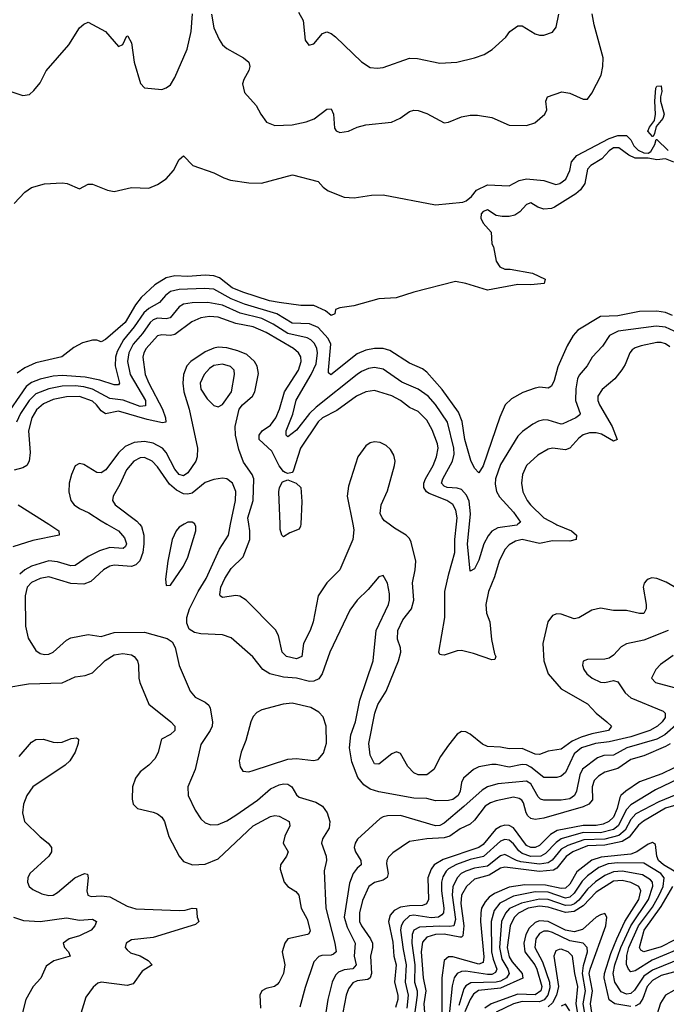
# Model space of a CAD drawing. Header units: inches. Extents: x 884549 to 1028252, y 526810 to 653624.
# Tile 836 of 1056: x 972435 to 975414, y 627788 to 632325. Entities that reach past the tile are written whole.
import ezdxf

# ---------------------------------------------------------------- set-up
doc = ezdxf.new("R2010")
doc.units = ezdxf.units.IN
doc.header["$MEASUREMENT"] = 0
doc.layers.add('A9672', color=7, linetype='Continuous')
doc.layers.add('A9673', color=7, linetype='Continuous')

msp = doc.modelspace()

# ---------------------------------------------------------------- linework, layer by layer
at = {"layer": 'A9672', "color": 5}
for points, elevation in [([(972568.9, 630000), (972615.8, 629970), (972616.9, 629950), (972495.1, 629924.9), (972403.6, 629896.4)], 2180), ([(972837.2, 630000), (972890.3, 629970.3), (972917.8, 629937.8), (972927.5, 629910), (972922.3, 629897.7), (972911.2, 629888.8), (972850, 629892.1), (972802.5, 629877.5), (972750, 629852), (972690, 629809.5), (972670, 629808.2), (972610, 629827.4), (972570, 629831), (972490, 629806.8), (972458.6, 629790), (972435.1, 629770)], 2220), ([(972987, 630000), (972995.9, 629990), (973007.5, 629950), (973007.7, 629910), (973002.6, 629870), (972988.1, 629831.9), (972970, 629813.3), (972950, 629805.2), (972870, 629811.8), (972850, 629806.6), (972821.8, 629790), (972763.3, 629736.7), (972730, 629723.6), (972670, 629727.1), (972570, 629757), (972530, 629749.4), (972490, 629731.3), (972468.8, 629710), (972460.6, 629670), (972462, 629530), (972474.9, 629474.9), (972510, 629418.3), (972530, 629404.6), (972550, 629399.1), (972570, 629400.9), (972590, 629410.9), (972650, 629466), (972670, 629476.3), (972750, 629491.8), (972810, 629482.5), (972870, 629501.7), (973010, 629502.5), (973113.9, 629473.9), (973138, 629458), (973151.6, 629431.6), (973170.3, 629349.7), (973220.3, 629230), (973243.4, 629203.4), (973290, 629180.7), (973306.6, 629166.6), (973312.7, 629152.7), (973323, 629090), (973322, 629070), (973313.2, 629050), (973270, 628985.1), (973242.9, 628870), (973210.2, 628790), (973211.3, 628750), (973242.9, 628682.9), (973270, 628642), (973290, 628624.6), (973315.1, 628615.1), (973350, 628615.8), (973390, 628632.8), (973430, 628659.2), (973530, 628728.5), (973590, 628780.1), (973630, 628799.1), (973650, 628803.6), (973670, 628802.3), (973688.1, 628790), (973710, 628752.7), (973722.7, 628742.7), (973799.2, 628719.2), (973830, 628701), (973850.8, 628670), (973864.1, 628630), (973860, 628600), (973830.2, 628550), (973826, 628530), (973847.1, 628470), (973848, 628450), (973837.1, 628402.9), (973845.1, 628230), (973886.9, 628070), (973892.3, 628030), (973881.4, 628018.6), (973870, 628014.4), (973827.1, 628012.9), (973812.6, 628007.4), (973790, 627983.6), (973750, 627865.6), (973725.6, 627774.4)], 2240), ([(973193, 630000), (973170, 629986.9), (973155.3, 629970), (973137.8, 629930), (973116.9, 629830), (973106.7, 629746.7), (973110, 629718), (973130, 629718.8), (973190, 629806.4), (973210, 629848), (973246.6, 629970), (973247, 629990), (973242.2, 630000)], 2260), ([(975422, 629510), (975310, 629465.2), (975230, 629449), (975205.6, 629434.4), (975170, 629396.9), (975150, 629383.5), (975130, 629377.7), (975050, 629376.9), (975030.4, 629369.6), (975026.9, 629350), (975033.1, 629330), (975047.9, 629310), (975071.5, 629290), (975110, 629272.1), (975130, 629270.7), (975170, 629279.4), (975190, 629274.4), (975223.6, 629223.6), (975250, 629200.1), (975399, 629139), (975408.4, 629130), (975408.2, 629110), (975395, 629090), (975373.6, 629070), (975338.4, 629050), (975250, 629020.8), (975150, 628996.9), (975087.1, 628990), (975023, 628970), (974990, 628941.7), (974950, 628856.5), (974930, 628838.3), (974910, 628832.4), (974850, 628832.9), (974790, 628881.1), (974770, 628891.7), (974750, 628892.6), (974690, 628880.7), (974630, 628892.9), (974610, 628892.3), (974550, 628881.8), (974525.2, 628870), (974479.8, 628830), (974469.5, 628810), (974464.3, 628770), (974455.3, 628750), (974430, 628731.3), (974410, 628726.7), (974350, 628725.6), (974310, 628736.1), (974250, 628737.9), (974090, 628767.5), (974050, 628779.4), (974019.6, 628799.6), (973993.1, 628833.1), (973965.7, 628905.7), (973954.4, 628970), (973960.3, 629030), (973981.5, 629090), (974002, 629190), (974064, 629370), (974077.5, 629510), (974133.3, 629630), (974138.3, 629650), (974139, 629679), (974130, 629728.7), (974110, 629764), (974090, 629757.2), (974040.7, 629699.3), (973990.3, 629650), (973955.9, 629604.1), (973864.1, 629410), (973829, 629310), (973813, 629287), (973790, 629276.1), (973770, 629275.3), (973710, 629290.9), (973650, 629295.9), (973586.6, 629310), (973555.6, 629330), (973509, 629389), (973410, 629476), (973370, 629489.8), (973270, 629494.4), (973241.1, 629501.1), (973216.2, 629516.2), (973204.8, 629544.8), (973205.4, 629570), (973217.3, 629610), (973256.6, 629690), (973294.6, 629750), (973355.6, 629884.4), (973396.4, 629950), (973406.8, 630000)], 2240), ([(973969.4, 630000), (973974.6, 629974.6), (973970.2, 629930), (973910.2, 629790), (973850, 629729.8), (973809.7, 629670.3), (973787.5, 629550), (973773.3, 629510), (973742.5, 629450), (973734.1, 629390), (973710, 629379.1), (973664.5, 629390), (973643.8, 629410), (973626.9, 629486.9), (973613.1, 629513.1), (973478.7, 629650), (973449.2, 629669.2), (973430, 629671), (973370, 629662.6), (973358.5, 629670), (973356.8, 629676.8), (973361.9, 629710), (973379.9, 629750), (973410, 629795.7), (973465, 629850), (973494.6, 629930), (973495.7, 629970), (973491.1, 630000)], 2220), ([(973729.8, 630000), (973729.3, 629990.7), (973723, 629977), (973679.3, 629960.7), (973650, 629941.6), (973642.4, 629950), (973635.5, 629975.6), (973634.7, 630000)], 2180), ([(975450, 629711), (975412.9, 629732.9), (975369.3, 629750.7), (975347.4, 629752.6), (975330, 629747.4), (975320.9, 629739.1), (975311.7, 629728.3), (975306.6, 629710), (975320.4, 629630), (975320.9, 629610), (975310.6, 629589.4), (975290, 629588.1), (975230, 629602.2), (975170, 629601.8), (975110, 629612.9), (975070, 629604.8), (975011.5, 629568.5), (974990, 629563.8), (974930, 629585.7), (974910, 629586.9), (974890, 629579.7), (974868.1, 629550), (974845.6, 629450), (974850.1, 629369.9), (974869.6, 629310), (974930, 629242), (975050, 629171.9), (975090.2, 629130), (975140.2, 629090), (975161.5, 629070), (975147.6, 629050), (975070, 629033.9), (975021.5, 629018.5), (974979.7, 629000.3), (974930, 628963.2), (974870, 628954.9), (974830, 628939.6), (974810, 628940.6), (974750, 628966.5), (974690, 628965.5), (974650, 628973.4), (974590, 628975.8), (974567.2, 628987.2), (974510, 629033.1), (974490, 629043.1), (974470, 629045.1), (974450, 629032.8), (974410, 628982.2), (974372.8, 628930), (974342.2, 628870), (974310, 628845.2), (974270, 628845), (974250, 628854.5), (974223, 628883), (974190, 628943.1), (974170.6, 628950.6), (974150, 628941.6), (974090, 628894.3), (974070, 628895.9), (974050, 628935.8), (974043.3, 628990), (974071.5, 629130), (974085.3, 629170), (974123.9, 629230), (974180.4, 629370), (974190.4, 629410.4), (974189.3, 629430), (974175.7, 629470), (974177.5, 629510), (974200.6, 629559.4), (974239.4, 629610), (974250.7, 629650), (974244.7, 629730), (974256.9, 629790), (974259.6, 629830), (974237.9, 629917.9), (974230, 629934.5), (974215.3, 629950), (974161.2, 629981.2), (974137, 630000)], 2220), ([(974905.2, 630000), (974910, 629997.4), (974977.3, 629970), (975000.2, 629950), (974998, 629930), (974970, 629921.4), (974890, 629923.2), (974830, 629911.6), (974750, 629929), (974718.6, 629921.4), (974690, 629905.7), (974670, 629884.1), (974643.6, 629830), (974622.5, 629757.5), (974595.4, 629690), (974583.1, 629630), (974585.7, 629590), (974600.6, 629550), (974609.1, 629469.1), (974622.3, 629402.3), (974628.5, 629390), (974623.5, 629376.5), (974610, 629375.4), (974525, 629405), (974470, 629418.6), (974450, 629417.2), (974390, 629397.4), (974377.5, 629397.5), (974370, 629399.7), (974366.2, 629410), (974394.1, 629570), (974393.6, 629690), (974411.2, 629771.2), (974440.1, 629870), (974440.3, 629930), (974447.2, 630000)], 2180), ([(974730.5, 630000), (974725, 629995), (974637.1, 629982.9), (974610, 629967.8), (974592.9, 629947.1), (974573.4, 629910), (974550, 629834.7), (974530, 629795.1), (974510, 629784), (974497.6, 629910), (974506.6, 630000)], 2160), ([(972366.6, 629246.6), (972475.7, 629264.3), (972630, 629269.4), (972690, 629296.6), (972736.4, 629303.6), (972770, 629315.5), (972828.1, 629371.9), (972870, 629397.5), (972910, 629405), (972950, 629397.7), (972962.3, 629390), (972977.5, 629370), (972983, 629350), (972983.2, 629290), (972988.1, 629270), (973030, 629170.3), (973131.9, 629090), (973149.3, 629070), (973150.2, 629050), (973130, 629030.8), (973088.4, 629010), (973072.7, 628950), (973058.9, 628921.1), (973030.2, 628889.8), (972990, 628859.6), (972968.5, 628830), (972954.9, 628790), (972953.5, 628733.5), (972957.6, 628710), (972977.3, 628690), (973050, 628673.5), (973070, 628665), (973089.6, 628649.6), (973101.7, 628630), (973121.7, 628561.7), (973170.1, 628470.1), (973190, 628446), (973231, 628431), (973290, 628432.8), (973350, 628457.5), (973510, 628610.1), (973590, 628653.2), (973610, 628658.5), (973630, 628654), (973676.5, 628630), (973680.2, 628610), (973656.9, 628563.1), (973649.3, 628530), (973671.6, 628490), (973664.9, 628470), (973636.2, 628430), (973635.2, 628410), (973652.8, 628350), (973670.3, 628330), (973707.6, 628307.6), (973720.2, 628290), (973731.2, 628230), (973759.4, 628179.4), (973773.6, 628126.4), (973766.9, 628113.1), (973760.4, 628110), (973670.4, 628090), (973655.9, 628070), (973644.1, 628030), (973656.1, 627970), (973650.1, 627930), (973630.6, 627889.4), (973620.9, 627879.1), (973609.5, 627870.5), (973570, 627860.3), (973550, 627849.6), (973540.6, 627830), (973543.9, 627770)], 2220), ([(975445.4, 629394.6), (975387.1, 629352.9), (975365.6, 629330), (975345.5, 629290), (975364.4, 629270), (975450, 629247.2)], 2260), ([(975470, 629084.2), (975406.9, 629030), (975370, 629010.2), (975232.4, 628970), (975170, 628936.1), (975126, 628934), (975096.8, 628923.2), (975028.2, 628871.8), (975015.4, 628844.6), (975000.5, 628770), (974990.3, 628749.7), (974970, 628734.9), (974928.6, 628728.6), (974850, 628728.8), (974833.4, 628733.4), (974823.3, 628743.3), (974790, 628803.4), (974770, 628816), (974636.9, 628803.1), (974590.7, 628789.3), (974564.8, 628775.2), (974481.5, 628698.5), (974390, 628622.6), (974370, 628611.5), (974350, 628610.7), (974190, 628658.1), (974130, 628655.9), (974110, 628652.4), (974095.9, 628644.1), (973991.8, 628548.2), (973980.2, 628530), (973975.8, 628510), (973981.3, 628490), (974006.4, 628450), (974007.6, 628430), (973990, 628415.3), (973970.8, 628390), (973953.6, 628346.4), (973929.7, 628190), (973943.1, 628143.1), (973980.6, 628070), (973975.7, 628010), (973985.8, 627970), (973969.2, 627950.8), (973930, 627945.9), (973903.7, 627936.3), (973890, 627921.8), (973874.8, 627890), (973855.3, 627810), (973842.2, 627730)], 2260), ([(972432, 628930), (972490, 628995.5), (972510, 629008.1), (972544.7, 629010), (972590, 628995.8), (972610, 628994), (972630, 628996), (972672.1, 629012.1), (972696.3, 629016.3), (972706.4, 629010), (972704.1, 628990), (972690, 628949.8), (972665.7, 628910), (972644.6, 628890), (972496.4, 628790), (972468.6, 628750), (972451.9, 628710), (972447.9, 628670), (972457, 628630), (972530, 628558.8), (972566, 628530), (972581.1, 628510), (972582, 628490), (972569.1, 628470), (972482, 628390), (972472, 628370), (972470.4, 628350), (972479.5, 628330), (972496.4, 628316.4), (972537, 628297), (972568.6, 628288.6), (972590, 628291.1), (972610, 628302.7), (972689.5, 628370.5), (972734, 628390), (972748, 628388), (972750.3, 628370.3), (972743.7, 628310), (972748.4, 628290), (972763.8, 628283.8), (972810, 628288.2), (972850, 628282.3), (972930, 628240.4), (972970, 628227.7), (973170, 628219.9), (973198.1, 628221.9), (973230, 628231.2), (973248.8, 628228.8), (973252.6, 628190), (973259.6, 628170), (973244.8, 628155.2), (973050, 628096.2), (972950, 628085.1), (972925.3, 628070), (972921.1, 628050), (972930, 628038.4), (972945.5, 628025.5), (972990, 628011.4), (973026.7, 627990), (973045.5, 627970), (972999.7, 627940.3), (972957.3, 627882.7), (972930, 627874.5), (972810.2, 627889.8), (972794.4, 627885.6), (972773.6, 627866.4), (972739.4, 627820.6), (972712.8, 627730)], 2180), ([(975431.5, 628988.5), (975410, 628975.9), (975310, 628933.3), (975250, 628916.2), (975190, 628875), (975130, 628858.2), (975100.7, 628839.3), (975081.4, 628818.6), (975072.5, 628790), (975073, 628730), (975056.1, 628710), (975030, 628697.4), (974850, 628645), (974810, 628639.9), (974790, 628643.7), (974776.5, 628656.5), (974767.6, 628670), (974756.3, 628716.3), (974748.9, 628728.9), (974736.5, 628736.5), (974710, 628741.9), (974630, 628726.1), (974603.8, 628716.2), (974579.9, 628700.1), (974530, 628636.2), (974510, 628617.5), (974463.6, 628596.4), (974416.7, 628563.3), (974390, 628554.2), (974310.1, 628549.9), (974230, 628537.8), (974154.2, 628485.8), (974134.5, 628465.5), (974126.1, 628450), (974124.8, 628435.2), (974132.4, 628390), (974127.9, 628372.1), (974110, 628359.2), (974070, 628348.3), (974043.3, 628330), (974014.3, 628265.7), (974000.6, 628210), (974001.1, 628170), (974009.4, 628150), (974051.7, 628090), (974060.9, 628070), (974060.9, 628050), (974050.4, 628010), (974055.1, 627930), (974049.8, 627910.2), (974038.7, 627901.3), (973990, 627895.7), (973970, 627886.8), (973950, 627859.1), (973939.1, 627830), (973923.8, 627750)], 2280), ([(975450, 628877.6), (975393.6, 628850), (975290, 628813.6), (975227.1, 628770), (975204.1, 628750), (975199.4, 628740.6), (975187, 628690), (975170.8, 628650), (975149.1, 628630), (975122.2, 628617.8), (975090, 628611), (975030, 628611.9), (974911.3, 628588.7), (974880.9, 628570), (974830, 628519.3), (974810, 628510), (974790, 628510.2), (974770, 628520.2), (974710, 628600.3), (974690, 628611.8), (974670, 628613.1), (974650, 628607.3), (974627.3, 628592.7), (974570, 628524.9), (974550, 628509.7), (974385.2, 628454.8), (974344.6, 628430), (974330.4, 628410), (974315.5, 628370), (974317.6, 628270), (974308.5, 628250), (974290, 628242.3), (974230, 628241.8), (974190, 628235.4), (974160.4, 628219.6), (974141, 628199), (974134, 628170), (974154.1, 628074.1), (974159.3, 628010), (974169.8, 627970), (974160.9, 627890), (974176.6, 627830), (974176.9, 627810), (974166.8, 627773.2)], 2320), ([(975470, 628827), (975364.1, 628775.9), (975250, 628706.3), (975230, 628684.7), (975191.7, 628610), (975170, 628592.8), (975110, 628578.3), (975030, 628579.3), (974930.1, 628550), (974906.1, 628533.9), (974857.7, 628482.3), (974835.6, 628470), (974790, 628469.5), (974750, 628483.1), (974734.5, 628494.5), (974710, 628527.4), (974690, 628544.6), (974670, 628547.1), (974650, 628539.2), (974571.7, 628468.3), (974510, 628454.6), (974447.9, 628432.1), (974410, 628411.8), (974399.1, 628400.9), (974384.5, 628375.5), (974378.2, 628350), (974378.4, 628310), (974389.4, 628230), (974388.1, 628210), (974380.3, 628199.7), (974364.4, 628190), (974330, 628185.9), (974250, 628198), (974230, 628195.1), (974202.7, 628170), (974193, 628150), (974189.8, 628130), (974200.8, 628040.8), (974215.6, 627970), (974210, 627890), (974224, 627830), (974217.7, 627770)], 2340), ([(975510, 628775.3), (975379.1, 628720.9), (975273.9, 628666.1), (975250, 628639.9), (975224, 628590), (975195.1, 628564.9), (975130, 628548.1), (975034.4, 628545.6), (974960.3, 628519.7), (974930, 628501.9), (974887.3, 628452.7), (974870, 628439.8), (974830, 628432.9), (974744.2, 628444.2), (974723.7, 628450), (974670, 628477.4), (974650, 628471.5), (974590, 628424.8), (974530, 628415.7), (974490, 628401.2), (974469.2, 628390), (974450, 628370.8), (974430.3, 628329.7), (974426.6, 628290), (974441.9, 628178.1), (974434.5, 628150), (974414.3, 628145.7), (974370, 628147.7), (974277.5, 628142.5), (974250, 628129), (974243.1, 628110), (974241, 628070), (974255.3, 627970), (974254.3, 627890), (974265.7, 627850), (974266.2, 627830), (974251.8, 627730)], 2360), ([(975490, 628715.2), (975410, 628691.7), (975308.1, 628631.9), (975286, 628614), (975242.4, 628557.6), (975210, 628537.3), (975130, 628520.4), (975050, 628518.4), (974982.9, 628490), (974951.8, 628468.2), (974910, 628414.4), (974894.8, 628405.2), (974830, 628399.5), (974670, 628420.1), (974650, 628414.5), (974597.3, 628382.7), (974530, 628364.5), (974492.6, 628330), (974469.6, 628290), (974467.8, 628252.2), (974480.7, 628150), (974476.1, 628103.9), (974470, 628097.5), (974462.6, 628097.4), (974390, 628110.3), (974350, 628109.1), (974310, 628097.1), (974290, 628074.3), (974285, 628030), (974293.6, 627910), (974305.5, 627850), (974297.2, 627790), (974300.6, 627730)], 2380), ([(975450, 628401.2), (975400.9, 628430), (975378.2, 628450), (975369.3, 628470), (975363.7, 628523.7), (975350, 628533.7), (975330, 628525.9), (975277.4, 628490), (975250, 628479.5), (975114, 628466), (975070, 628451.7), (975002.2, 628397.8), (974970, 628341.7), (974950, 628322.5), (974930, 628321), (974856.5, 628336.5), (974762.4, 628337.6), (974690, 628326.8), (974622.2, 628297.8), (974598.2, 628281.8), (974579.3, 628260.7), (974563.1, 628230), (974559.3, 628210), (974558.4, 628170), (974573.2, 628006.8), (974570, 627980.5), (974550, 627972.9), (974430, 628007.2), (974410, 628007.2), (974390.4, 627989.5), (974379.7, 627910), (974378.9, 627730)], 2420), ([(975510, 628059.2), (975348.7, 627991.3), (975270, 627941.8), (975250, 627937.6), (975239.3, 627950), (975231, 627971), (975232.3, 628012.3), (975240.7, 628050), (975284.9, 628150), (975350, 628235.6), (975381.4, 628290), (975398.6, 628330), (975403.7, 628370), (975387.9, 628390), (975310, 628438.3), (975190, 628439.5), (975145.4, 628434.6), (975102.2, 628417.8), (975050, 628379.8), (975025.5, 628354.5), (974990, 628299.2), (974970, 628281.4), (974950, 628277.1), (974870, 628304.1), (974810, 628306.1), (974710, 628285.4), (974646.2, 628253.8), (974620, 628220), (974607.1, 628170), (974608.3, 628030), (974615.6, 627995.6), (974632.8, 627950), (974626.3, 627933.7), (974610, 627925.3), (974590, 627924.4), (974490, 627940.6), (974470, 627939.3), (974450.1, 627929.9), (974436.1, 627910), (974426.6, 627873.4), (974410.9, 627710)], 2440), ([(975490, 628002.6), (975350, 627945.3), (975310, 627917.2), (975267.5, 627852.5), (975250, 627838.2), (975230, 627834.4), (975205.2, 627845.2), (975176.8, 627890), (975169.3, 627930), (975176.9, 627970), (975203.5, 628050), (975249.6, 628150), (975331.2, 628270), (975352.3, 628332.3), (975349.9, 628350), (975341.1, 628361.1), (975304.2, 628384.2), (975210, 628400.5), (975170, 628398), (975130, 628381.8), (975087.3, 628352.7), (975050, 628318.9), (975010, 628267.8), (974990.1, 628250), (974975.3, 628244.7), (974950, 628243.2), (974870, 628270.7), (974830, 628272.5), (974746.1, 628253.9), (974691.5, 628228.5), (974672.5, 628207.5), (974655.2, 628170), (974645.3, 628050), (974656.1, 627996.1), (974684, 627950), (974690.1, 627930), (974677.7, 627910), (974650, 627894.1), (974630, 627889.3), (974513.6, 627886.4), (974490, 627873.2), (974480.8, 627859.2), (974457.3, 627782.7)], 2460), ([(975250, 627777.8), (975177, 627790), (975150, 627808.7), (975127.7, 627910), (975129, 627930), (975157.9, 628022.1), (975186, 628090), (975223.4, 628170), (975286.7, 628270), (975296, 628310), (975286.6, 628330), (975249.7, 628349.7), (975210, 628358.6), (975170, 628354.6), (975090, 628304.2), (975030, 628241.7), (974990, 628214.8), (974950, 628210.1), (974870, 628235.6), (974830, 628239.9), (974776.8, 628230), (974733, 628207), (974712.9, 628187.1), (974694.7, 628150), (974681.3, 628050), (974690, 628006.2), (974703.5, 627983.5), (974750.3, 627930), (974752.2, 627907.8), (974650, 627861.7), (974549, 627851), (974525.2, 627834.8), (974509.6, 627810.4), (974486.3, 627753.7)], 2480), ([(975450, 628083.7), (975390, 628052.2), (975309.9, 628029.9), (975297, 628037), (975290.6, 628050), (975311.7, 628130), (975390, 628238.1), (975443.7, 628330)], 2420), ([(972406, 628190), (972453.4, 628173.4), (972530, 628169.2), (972650, 628185.6), (972710, 628175.3), (972770, 628179.3), (972788.5, 628170), (972780.6, 628150), (972764, 628130), (972710, 628103.4), (972662.6, 628090), (972635.6, 628070), (972640.9, 628050), (972659.5, 628030), (972667.7, 628010), (972592.1, 627988), (972556.5, 627963.5), (972532, 627908), (972497.4, 627870), (972463.1, 627810), (972448.5, 627750)], 2160), ([(975070.4, 627750), (975064.4, 627790), (975073.5, 627850), (975058.7, 627930), (975062.4, 627950), (975134.7, 628150), (975139.9, 628190), (975130, 628205.8), (975110, 628200.6), (975090, 628188.7), (975027.2, 628132.8), (974990, 628121), (974950, 628129.6), (974870, 628170), (974830, 628172.5), (974810, 628164.9), (974781.9, 628138.1), (974766.8, 628110), (974757.2, 628070), (974762.7, 628030), (974808.3, 627970), (974817.9, 627950), (974840.4, 627870), (974835.7, 627850), (974810, 627831.9), (974730, 627833.7), (974607.2, 627790), (974578.3, 627770)], 2520), ([(975044.6, 627710), (975030.5, 627790), (975041.1, 627850), (975028.2, 627930), (975032.9, 627967.1), (975050.4, 628030), (975049.5, 628050), (975030.2, 628070.2), (974970, 628080.3), (974890, 628119.2), (974870, 628125.1), (974850, 628124.5), (974830, 628114.7), (974812.5, 628090), (974807.9, 628050), (974843.4, 627983.4), (974875, 627890), (974877.1, 627862.9), (974868.3, 627830), (974851.2, 627808.8), (974830, 627799.1), (974750, 627800.5), (974710, 627790.4), (974629.2, 627750.8)], 2540), ([(975012.5, 627710), (974998.7, 627790), (975005.8, 627870), (974992.4, 627930), (974982, 628010), (974961.5, 628030), (974930, 628041.1), (974920, 628040), (974905.2, 628034.8), (974896.2, 628010), (974916.6, 627870), (974907.9, 627830), (974890, 627794.1), (974870, 627776.6)], 2560), ([(975470, 627941.9), (975390, 627921.1), (975350, 627898), (975325.7, 627870), (975306, 627814), (975290.6, 627789.4), (975270, 627779.4)], 2480), ([(975448.1, 627851.9), (975409.9, 627830.1), (975387.2, 627792.8), (975361.4, 627710)], 2520), ([(974970, 627757.6), (974950, 627788.2), (974930, 627778.9)], 2580)]:
    msp.add_lwpolyline(points, dxfattribs=dict(at, elevation=elevation))
at = {"layer": 'A9672', "color": 5, "elevation": 2260}
msp.add_lwpolyline([(973690, 629175.5), (973649, 629171), (973550, 629144.2), (973527.3, 629132.7), (973510, 629113.3), (973499.2, 629090), (973476.3, 629003.7), (973454.6, 628950), (973446.7, 628910), (973450, 628882), (973462.5, 628862.5), (973490, 628859.3), (973510, 628865.7), (973670, 628917.5), (973710, 628920.4), (973788.9, 628911.1), (973810, 628915.6), (973835, 628945), (973848.5, 628991.5), (973847.5, 629070), (973832.7, 629112.7), (973813.5, 629133.5), (973775.9, 629155.9)], close=True, dxfattribs=at)
at = {"layer": 'A9673', "color": 5}
for points, elevation in [([(972310, 632021.7), (972450, 631976.3), (972479.6, 631980.4), (972501, 631999), (972530, 632034), (972556.9, 632090), (972661.3, 632210), (972710, 632287.3), (972730, 632304), (972750, 632313.4), (972830, 632270.4), (972890, 632202), (972910, 632210.8), (972928.8, 632251.2), (972934, 632250), (972950, 632218), (972963.1, 632130), (972991.2, 632031.2), (973010, 632010.4), (973090, 632004), (973110, 632010.6), (973130, 632025.5), (973150, 632059.3), (973206, 632190), (973225.2, 632270), (973231.6, 632351.6)], 2140), ([(973318.4, 632350), (973330, 632287.7), (973353.5, 632233.5), (973369.3, 632209.3), (973390, 632192.7), (973466.8, 632150), (973490.5, 632130), (973495.8, 632110), (973490.4, 632090.4), (973467.2, 632050), (973461.1, 632030), (973470.3, 631990.3), (973524.9, 631930), (973545.5, 631890), (973572.3, 631852.3), (973610, 631837.1), (973690, 631840.3), (973754.4, 631854.4), (973791.4, 631868.6), (973850, 631913), (973870, 631914.8), (973880.3, 631890), (973885.5, 631825.5), (973892.3, 631812.3), (973910, 631804.9), (973950, 631812.2), (973990, 631830.3), (974030, 631841.3), (974147.7, 631852.3), (974188.2, 631871.8), (974230, 631902), (974250, 631908), (974270, 631906), (974310, 631892.4), (974390, 631850.6), (974410, 631853.4), (974470, 631877.1), (974510, 631884.9), (974544.5, 631884.5), (974610, 631874), (974690, 631838.4), (974770, 631838), (974808.7, 631850), (974854, 631890), (974864, 631910), (974858, 631950), (974866, 631970), (974933, 631993), (974970, 631986), (975030, 631959.1), (975050, 631958.8), (975070, 631986), (975113.6, 632070), (975121.3, 632110), (975122.7, 632150), (975081.2, 632301.2), (975072.6, 632352.6)], 2140), ([(973719.7, 632359.7), (973740.8, 632320.8), (973750, 632231), (973767.2, 632207.2), (973790, 632214.4), (973830, 632262), (973850, 632268.9), (973870, 632261.5), (973890, 632245.8), (974010, 632131.7), (974050, 632104.9), (974081.3, 632101.3), (974110, 632104.7), (974230, 632148.1), (974266.9, 632146.9), (974370, 632125.3), (974448.7, 632130), (974530.5, 632149.5), (974574.5, 632165.5), (974612.2, 632187.8), (974675.2, 632244.8), (974693.2, 632270), (974730, 632296.3), (974750, 632297.3), (974810, 632260.7), (974830, 632254), (974850, 632254), (974890, 632268), (974906, 632290), (974918.7, 632350)], 2160), ([(972410, 631477.6), (972458.3, 631530), (972490, 631552), (972550, 631569.2), (972630, 631573.7), (972654, 631570), (972710, 631546), (972750, 631567.3), (972770, 631567.3), (972839.3, 631539.3), (972870, 631532.9), (972950, 631551.3), (973030, 631548.4), (973070, 631565.7), (973110, 631592), (973143, 631630), (973170, 631681), (973190, 631698), (973233.1, 631653.1), (973330, 631619.6), (973375.7, 631595.7), (973405.9, 631585.9), (973490, 631572.6), (973548.6, 631571.4), (973692, 631610), (973810, 631579.5), (973833, 631553), (973855.9, 631535.9), (973930, 631507.6), (973975.2, 631504.8), (974055.8, 631515.8), (974110, 631517.3), (974350, 631472.1), (974476.5, 631483.5), (974492, 631490), (974516.8, 631510), (974539.7, 631540.3), (974590, 631564.4), (974690, 631559.1), (974736.4, 631583.6), (974770, 631592.4), (974850, 631584.6), (974905.5, 631565.5), (974923.7, 631570), (974950.8, 631590), (974969.6, 631629.6), (974977.2, 631670), (975001.1, 631699), (975150, 631778), (975190, 631791.2), (975230.8, 631790.8), (975250, 631771.7), (975264.3, 631744.3), (975283.3, 631723.4), (975310, 631711.7), (975330, 631710.2), (975341.7, 631718.3), (975360.3, 631750), (975366.8, 631773.2), (975370, 631773.4), (975422.5, 631722.5)], 2120), ([(975449, 631669), (975410, 631684.4), (975370, 631679.8), (975330, 631686.6), (975270, 631687.4), (975240.8, 631700.8), (975195.3, 631735.3), (975170, 631735.1), (975150, 631721.1), (975116, 631684), (975066.5, 631653.5), (975050, 631635.6), (975038.9, 631570), (975018.6, 631541.4), (974997.2, 631522.8), (974899.4, 631460.6), (974885, 631455.1), (974850, 631452.7), (974821.4, 631461.4), (974790, 631481.7), (974770, 631473.7), (974739.7, 631440.3), (974715.6, 631424.4), (974690, 631418.4), (974657.5, 631417.5), (974630, 631422.7), (974590, 631448.3), (974570, 631440.9), (974561.5, 631430), (974559.1, 631410), (974570, 631387.7), (974606.4, 631346.4), (974610, 631292), (974618, 631278), (974630, 631212), (974646.3, 631186.3), (974670, 631174.8), (974694.8, 631174.8), (974796.8, 631156.8), (974856, 631130), (974850.6, 631109.4), (974790, 631102.9), (974730, 631104.5), (974590, 631079), (974490, 631109.2), (974442, 631118), (974250, 631069), (974170, 631044), (974090, 631039.3), (973974.2, 631005.8), (973910, 630998), (973890.6, 630989.4), (973887.3, 630970), (973870, 630961.3), (973843.1, 630983.1), (973790, 631008.4), (973730, 631008.3), (973630, 631021.4), (973585.4, 631030), (973463.5, 631070), (973414.5, 631090), (973355, 631135), (973330, 631145), (973290, 631147.3), (973210, 631141.4), (973150, 631145.1), (973110, 631136.3), (973057, 631103), (972995.4, 631044.6), (972968.9, 631011.1), (972920.5, 630930), (972830, 630851.2), (972810, 630840.3), (972790, 630848.5), (972770, 630848.5), (972723.8, 630836.2), (972684.9, 630815.1), (972628.9, 630771.1), (972510, 630743.5), (972459.2, 630720.8), (972423.5, 630696.5)], 2120), ([(975441.6, 630961.6), (975410, 630975.8), (975370, 630982), (975290, 630980.9), (975190, 630961.1), (975110, 630957), (975006.2, 630893.8), (974984.3, 630870), (974957.3, 630822.7), (974913.9, 630726.1), (974897.3, 630662.7), (974884.4, 630635.6), (974870, 630627.4), (974831.1, 630631.1), (974810, 630627), (974752.3, 630607.7), (974701.3, 630578.7), (974671.9, 630550), (974646.5, 630493.5), (974570, 630269.7), (974550, 630237), (974530, 630258), (974513.6, 630293.6), (974485.6, 630390), (974473.6, 630473.6), (974457.1, 630517.1), (974381.5, 630621.5), (974310, 630700.9), (974290, 630716.7), (974230, 630742.1), (974140.8, 630800.8), (974110, 630809.9), (974070, 630809.9), (974030, 630802.7), (973990, 630784.7), (973867.8, 630687.8), (973858, 630698), (973858, 630710), (973867.9, 630830), (973856, 630856), (973810, 630907.1), (973770, 630923), (973690, 630927), (973619.6, 630970), (973470, 631014.5), (973410, 631039.5), (973330, 631082.6), (973286.3, 631086.3), (973170, 631082.1), (973130, 631072.3), (973106.2, 631053.8), (973078.6, 631021.4), (973030, 630993.9), (973006.4, 630973.6), (972962.9, 630910), (972912.7, 630850), (972883.8, 630796.2), (972876.9, 630770), (972875.4, 630730), (972895.1, 630650), (972890, 630642.9), (972870, 630642.5), (972803.7, 630663.7), (972737.1, 630677.1), (972630, 630685.6), (972590, 630682.8), (972530, 630668.3), (972490, 630653.8), (972464.9, 630635.1), (972359.1, 630480.9)], 2140), ([(974506.6, 630000), (974511.5, 630048.5), (974505.9, 630105.9), (974493.6, 630133.6), (974470, 630159.4), (974450, 630167), (974404.2, 630170), (974390, 630175.8), (974378.4, 630190), (974384.3, 630210), (974428.8, 630291.2), (974436.4, 630323.6), (974434.6, 630350), (974405.2, 630470), (974350, 630552.1), (974316.9, 630590), (974270, 630622.6), (974194.9, 630654.9), (974110, 630714.3), (974070, 630722.3), (974042.1, 630717.9), (974010, 630704.6), (973990, 630689.9), (973800.9, 630539.1), (973770.2, 630509.8), (973710, 630433.9), (973670, 630402.7), (973662.7, 630410), (973662.5, 630430), (973692.9, 630507.1), (973707.9, 630572.1), (973778.1, 630690), (973801.1, 630738.9), (973807.4, 630790), (973804.1, 630810), (973793.1, 630833.1), (973776.2, 630850), (973758.9, 630858.9), (973670, 630879.7), (973602.7, 630922.7), (973550, 630947.8), (973450, 630972.8), (973370, 631009.7), (973301.9, 631021.9), (973230, 631020.4), (973190, 631013.7), (973170, 631002.5), (973128.7, 630951.3), (973110, 630945.9), (973070, 630949), (973050, 630942.1), (973035.6, 630930), (973001.4, 630878.6), (972957.6, 630830), (972937.6, 630790), (972931.8, 630750), (972944.1, 630690), (973015.2, 630570), (973014, 630546), (972990, 630542.8), (972911.8, 630571.8), (972850, 630579.9), (972770, 630623), (972730, 630633.3), (972690, 630637.1), (972630, 630636.1), (972570, 630624.8), (972510, 630600.6), (972478.5, 630570), (972439.3, 630510), (972419.9, 630470)], 2160), ([(974447.2, 630000), (974450.2, 630030.2), (974444.5, 630064.5), (974430, 630091), (974403.2, 630110), (974321.8, 630141.8), (974308.8, 630150), (974296.2, 630170), (974296.4, 630190), (974304.4, 630210), (974339.3, 630270), (974355.8, 630310), (974362.8, 630350), (974359.5, 630370), (974335.1, 630435.1), (974310, 630480.2), (974270, 630519.9), (974230, 630537.8), (974189.3, 630570), (974150, 630592.3), (974070, 630616), (974030, 630610.4), (973986, 630590), (973896.5, 630523.5), (973830, 630490.3), (973810, 630471.2), (973728.9, 630350), (973695.4, 630244.6), (973690, 630238.4), (973670, 630233.4), (973658.3, 630238.3), (973650, 630242.7), (973630, 630269.9), (973596.2, 630336.2), (973538.8, 630390), (973537.7, 630410), (973552.8, 630430), (973590, 630456.9), (973615.6, 630490), (973632.6, 630530), (973654.5, 630610), (973720.1, 630710), (973732.1, 630750), (973730, 630770.8), (973719, 630790), (973696.8, 630810), (973570, 630884.3), (973510.5, 630910.5), (973430, 630925.8), (973350, 630953.8), (973310, 630956.8), (973269.4, 630950.6), (973227.3, 630932.7), (973150, 630874.7), (973130, 630869.3), (973090, 630873.5), (973070, 630868.4), (973017.8, 630810), (973006.5, 630790), (973002.7, 630770), (973013.3, 630690), (973029.4, 630650), (973092.3, 630530), (973106.6, 630490), (973107.7, 630470), (973092.9, 630467.1), (973023, 630483), (972890, 630520.4), (972830, 630509.4), (972810, 630522), (972789.5, 630550), (972770, 630567), (972710, 630588.5), (972650, 630586.5), (972590, 630574.7), (972544.6, 630555.4), (972512.7, 630527.3), (972491.6, 630490), (972476, 630430), (972482.8, 630330), (972479.4, 630290), (972467.8, 630270), (972450, 630259.9), (972410.1, 630249.9)], 2180), ([(975450, 630889.2), (975410, 630908.7), (975367.5, 630912.6), (975192.7, 630890), (975152.1, 630870), (975119, 630821), (975071.9, 630770), (975049.4, 630730), (975012.7, 630687.3), (975004.1, 630670), (974996.5, 630623.5), (974995.1, 630570), (975017.5, 630510), (975015.3, 630504.7), (974996.5, 630490), (974937.5, 630462.5), (974930, 630461.1), (974870, 630480.4), (974850, 630480.8), (974825.4, 630474.6), (974798.9, 630461.1), (974752, 630428), (974730, 630405.8), (974650, 630275), (974626.5, 630210), (974624.8, 630184.8), (974630.9, 630150.9), (974645.6, 630125.6), (974710, 630055.3), (974741.6, 630010), (974730.5, 630000)], 2160), ([(973491.1, 630000), (973486.5, 630030), (973511.3, 630110), (973513.3, 630210), (973505.7, 630230), (973465.9, 630285.9), (973443.9, 630343.9), (973429.6, 630410), (973427.6, 630450), (973446.8, 630530), (973461.9, 630550), (973507.2, 630590), (973518.5, 630610), (973535.1, 630695.1), (973528.7, 630728.7), (973516.9, 630750), (973481.5, 630781.5), (973439.6, 630799.6), (973390, 630812.3), (973350, 630815.3), (973330, 630811.9), (973290, 630795.3), (973223.7, 630750), (973205.5, 630730), (973189.7, 630690.3), (973186.9, 630650), (973191.5, 630610), (973215.9, 630530), (973253.7, 630350), (973253.1, 630310), (973247.1, 630290), (973210, 630236.5), (973190, 630223), (973170, 630229.4), (973150, 630254.1), (973110.5, 630330), (973092.2, 630350), (973050, 630373.1), (973010, 630380.9), (972962.8, 630377.2), (972920.9, 630359), (972890.6, 630329.4), (972832.6, 630250), (972810, 630236.8), (972790, 630238), (972730, 630275.3), (972710, 630279.2), (972690, 630269.6), (972673.5, 630230), (972663.2, 630190), (972660.8, 630150), (972670.8, 630110), (972685.9, 630090), (972710, 630073), (972753.1, 630053.1), (972810, 630015.2), (972837.2, 630000)], 2220), ([(975430, 630817.1), (975410, 630831.3), (975390, 630837.2), (975370, 630836.9), (975298.4, 630821.6), (975270, 630813.1), (975256.6, 630803.4), (975245.8, 630790), (975224.5, 630735.5), (975209.1, 630710.9), (975177.1, 630670), (975118.9, 630621.1), (975099, 630590), (975098, 630570), (975105.5, 630550), (975164.1, 630450), (975187.4, 630390), (975170, 630383.2), (975114.4, 630414.4), (975090, 630420.8), (975059.4, 630420.6), (975030, 630412.8), (975010, 630397.4), (974969.7, 630350.3), (974950, 630342.7), (974890, 630351.2), (974870, 630345.7), (974821.8, 630318.2), (974769.2, 630270.8), (974750.8, 630230), (974746.3, 630190), (974752.3, 630150), (974772.2, 630110), (974788, 630090), (974850.1, 630030), (974905.2, 630000)], 2180), ([(974137, 630000), (974116.1, 630016.1), (974104.2, 630030), (974096.3, 630050), (974099.6, 630090), (974130, 630153.7), (974162.3, 630270), (974164.4, 630290), (974158.3, 630318.3), (974143.9, 630343.9), (974123.5, 630363.5), (974096.3, 630376.3), (974070, 630379.9), (974050, 630374.5), (974030, 630360.6), (973992.5, 630310), (973950, 630175.1), (973943, 630130), (973969.4, 630000)], 2220), ([(973406.8, 630000), (973429.9, 630110), (973430.3, 630150.3), (973415, 630190), (973389.9, 630209.9), (973370, 630213), (973330, 630205.6), (973290, 630192.1), (973230, 630143.7), (973210, 630137.9), (973190, 630140.3), (973156.9, 630156.9), (973124.6, 630184.6), (973070, 630264.2), (973045.8, 630290), (973010, 630307.8), (972990, 630306.4), (972961.5, 630290), (972927.6, 630250), (972896.6, 630183.4), (972865.2, 630130), (972862.9, 630110), (972874.5, 630090), (972974.3, 630014.3), (972987, 630000)], 2240), ([(973634.7, 630000), (973629.5, 630150), (973632.5, 630170), (973645.2, 630194.8), (973670, 630205), (973709.4, 630189.4), (973730, 630168.8), (973735.4, 630104.6), (973729.8, 630000)], 2180), ([(972428.1, 630090), (972568.9, 630000)], 2180), ([(973242.2, 630000), (973241.5, 630001.5), (973229.6, 630009.6), (973210, 630009.7), (973193, 630000)], 2260)]:
    msp.add_lwpolyline(points, dxfattribs=dict(at, elevation=elevation))
for points, elevation in [([(975353.2, 631786.8), (975350, 631787), (975328.1, 631811.9), (975335.6, 631830), (975359.5, 631860.5), (975363.8, 631890), (975360.5, 631950), (975365.4, 632010), (975370, 632019.1), (975390, 632020.7), (975393.8, 631993.8), (975386.8, 631970), (975387.3, 631950), (975404, 631890), (975397.3, 631870), (975367.5, 631832.5), (975359.7, 631800.3)], 2120), ([(973370, 630738.2), (973330, 630730.8), (973310, 630717.3), (973284.8, 630690), (973266.2, 630650), (973270, 630622.3), (973298.7, 630578.7), (973330, 630547.1), (973350, 630540.7), (973370, 630552.3), (973410.7, 630610), (973425.3, 630690), (973423.5, 630710), (973406.7, 630726.7)], 2240)]:
    msp.add_lwpolyline(points, close=True, dxfattribs=dict(at, elevation=elevation))

doc.saveas('drawing.dxf')
